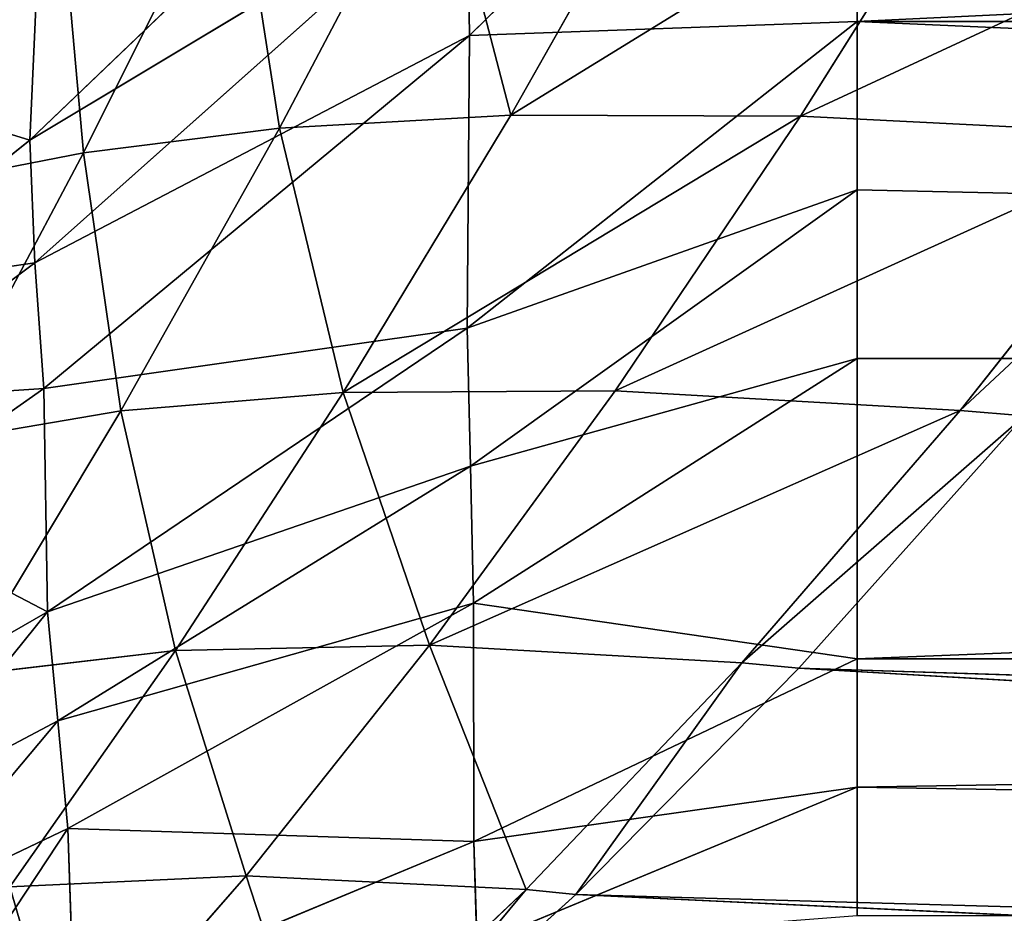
# Model space of a CAD drawing. Extents: x 0 to 21.4, y 0 to 18.7.
# Tile 370 of 482: x 13.401 to 14.105, y 11.653 to 12.292. Entities that reach past the tile are written whole.
import ezdxf

# ---------------------------------------------------------------- set-up
doc = ezdxf.new("R2010")
doc.units = 0
doc.header["$LTSCALE"] = 2.54
doc.layers.get('0').update_dxf_attribs({"color": 13, "linetype": 'CONTINUOUS'})

# ---------------------------------------------------------------- blocks, each defined once
blk = doc.blocks.new('GRUPUJ_36')
at = {"color": 0}
for p, q in [((3.0933, 17.6, 4.47836), (3.0933, 12.14939, 4.47836)), ((3.0933, 17.6, 4.47836), (3.0933, 12.14939, 4.47836)), ((3.33413, 17.6, 4.33078), (3.33413, 12.14939, 4.33078)), ((3.33413, 17.6, 4.33078), (3.33413, 12.14939, 4.33078)), ((3.54891, 17.6, 4.14734), (3.54891, 12.14939, 4.14734)), ((3.54891, 17.6, 4.14734), (3.54891, 12.14939, 4.14734)), ((3.55564, 12.10757, 1.97364), (3.72919, 17.6, 1.81935)), ((3.55564, 12.10757, 1.97364), (3.87413, 17.6, 2.05587)), ((3.55564, 12.10757, 1.97364), (3.72919, 17.6, 1.81935)), ((3.55564, 12.10757, 1.97364), (3.87413, 17.6, 2.05587)), ((3.71729, 11.94815, 2.18495), (3.8771, 17.6, 2.05959)), ((3.71729, 11.94815, 2.18495), (3.98331, 17.6, 2.316)), ((3.71729, 11.94815, 2.18495), (3.98331, 17.6, 2.316)), ((3.71729, 11.94815, 2.18495), (3.8771, 17.6, 2.05959)), ((3.16099, 12.10895, 1.61752), (3.17455, 12.37883, 1.60004)), ((3.16099, 12.10895, 1.61752), (3.17455, 12.37883, 1.60004)), ((3.17455, 12.37883, 1.60004), (3.37136, 12.22284, 1.78049)), ((3.17455, 12.37883, 1.60004), (3.37136, 12.22284, 1.78049)), ((3.37136, 12.22284, 1.78049), (3.37527, 12.26891, 1.77657)), ((3.37136, 12.22284, 1.78049), (3.37527, 12.26891, 1.77657)), ((3.37527, 12.26891, 1.77657), (3.55564, 12.10757, 1.97364)), ((3.37527, 12.26891, 1.77657), (3.55564, 12.10757, 1.97364)), ((2.95197, 12.24011, 1.4536), (3.16099, 12.10895, 1.61752)), ((2.95197, 12.24011, 1.4536), (3.16099, 12.10895, 1.61752)), ((3.35744, 11.97633, 1.79818), (3.37136, 12.22284, 1.78049)), ((3.35744, 11.97633, 1.79818), (3.37136, 12.22284, 1.78049)), ((3.37136, 12.22284, 1.78049), (3.5518, 12.06685, 1.97729)), ((3.37136, 12.22284, 1.78049), (3.5518, 12.06685, 1.97729)), ((3.10326, 11.87221, 4.50632), (2.83235, 12.14939, 4.58645)), ((2.83235, 12.14939, 4.58645), (3.0933, 12.14939, 4.47836)), ((3.10326, 11.87221, 4.50632), (2.83235, 12.14939, 4.58645)), ((2.83235, 12.14939, 4.58645), (3.0933, 12.14939, 4.47836)), ((3.31266, 11.87054, 4.3992), (3.0933, 12.14939, 4.47836)), ((3.0933, 12.14939, 4.47836), (3.21372, 12.14939, 4.40457)), ((3.10326, 11.87221, 4.50632), (3.0933, 12.14939, 4.47836)), ((3.31266, 11.87054, 4.3992), (3.0933, 12.14939, 4.47836)), ((3.10326, 11.87221, 4.50632), (3.0933, 12.14939, 4.47836)), ((3.0933, 12.14939, 4.47836), (3.21372, 12.14939, 4.40457)), ((3.31266, 11.87054, 4.3992), (3.21372, 12.14939, 4.40457)), ((3.41114, 11.87293, 4.31906), (3.21372, 12.14939, 4.40457)), ((3.21372, 12.14939, 4.40457), (3.33413, 12.14939, 4.33078)), ((3.41114, 11.87293, 4.31906), (3.21372, 12.14939, 4.40457)), ((3.31266, 11.87054, 4.3992), (3.21372, 12.14939, 4.40457)), ((3.21372, 12.14939, 4.40457), (3.33413, 12.14939, 4.33078)), ((3.50907, 11.87522, 4.23845), (3.33413, 12.14939, 4.33078)), ((3.33413, 12.14939, 4.33078), (3.54891, 12.14939, 4.14734)), ((3.50907, 11.87522, 4.23845), (3.33413, 12.14939, 4.33078)), ((3.41114, 11.87293, 4.31906), (3.33413, 12.14939, 4.33078)), ((3.41114, 11.87293, 4.31906), (3.33413, 12.14939, 4.33078)), ((3.33413, 12.14939, 4.33078), (3.54891, 12.14939, 4.14734)), ((3.50907, 11.87522, 4.23845), (3.54891, 12.14939, 4.14734)), ((3.50907, 11.87522, 4.23845), (3.54891, 12.14939, 4.14734)), ((3.67952, 11.87537, 4.07072), (3.54891, 12.14939, 4.14734)), ((3.67952, 11.87537, 4.07072), (3.54891, 12.14939, 4.14734)), ((3.54891, 12.14939, 4.14734), (3.64063, 12.14939, 4.03996)), ((3.54891, 12.14939, 4.14734), (3.64063, 12.14939, 4.03996)), ((3.75326, 11.87759, 3.9629), (3.64063, 12.14939, 4.03996)), ((3.64063, 12.14939, 4.03996), (3.73235, 12.14939, 3.93257)), ((3.75326, 11.87759, 3.9629), (3.64063, 12.14939, 4.03996)), ((3.67952, 11.87537, 4.07072), (3.64063, 12.14939, 4.03996)), ((3.67952, 11.87537, 4.07072), (3.64063, 12.14939, 4.03996)), ((3.64063, 12.14939, 4.03996), (3.73235, 12.14939, 3.93257)), ((3.16022, 11.90184, 1.62769), (3.16099, 12.10895, 1.61752)), ((3.16022, 11.90184, 1.62769), (3.16099, 12.10895, 1.61752)), ((3.16099, 12.10895, 1.61752), (3.35744, 11.97633, 1.79818)), ((3.16099, 12.10895, 1.61752), (3.35744, 11.97633, 1.79818)), ((3.5518, 12.06685, 1.97729), (3.55564, 12.10757, 1.97364)), ((3.5518, 12.06685, 1.97729), (3.55564, 12.10757, 1.97364)), ((3.55564, 12.10757, 1.97364), (3.71729, 11.94815, 2.18495)), ((3.55564, 12.10757, 1.97364), (3.71729, 11.94815, 2.18495)), ((3.53906, 11.8437, 1.99372), (3.5518, 12.06685, 1.97729)), ((3.53906, 11.8437, 1.99372), (3.5518, 12.06685, 1.97729)), ((3.5518, 12.06685, 1.97729), (3.71387, 11.9127, 2.18805)), ((3.5518, 12.06685, 1.97729), (3.71387, 11.9127, 2.18805)), ((2.9503, 12.02036, 1.46282), (3.16022, 11.90184, 1.62769)), ((2.9503, 12.02036, 1.46282), (3.16022, 11.90184, 1.62769)), ((3.35852, 11.78204, 1.80836), (3.35744, 11.97633, 1.79818)), ((3.35744, 11.97633, 1.79818), (3.53906, 11.8437, 1.99372)), ((3.35852, 11.78204, 1.80836), (3.35744, 11.97633, 1.79818)), ((3.35744, 11.97633, 1.79818), (3.53906, 11.8437, 1.99372)), ((3.71387, 11.9127, 2.18805), (3.71729, 11.94815, 2.18495)), ((3.71387, 11.9127, 2.18805), (3.71729, 11.94815, 2.18495)), ((3.71729, 11.94815, 2.18495), (3.85864, 11.7925, 2.40773)), ((3.71729, 11.94815, 2.18495), (3.85864, 11.7925, 2.40773)), ((3.70397, 11.71253, 2.20187), (3.71387, 11.9127, 2.18805)), ((3.70397, 11.71253, 2.20187), (3.71387, 11.9127, 2.18805)), ((3.71387, 11.9127, 2.18805), (3.856, 11.76216, 2.41)), ((3.71387, 11.9127, 2.18805), (3.856, 11.76216, 2.41)), ((3.16022, 11.90184, 1.62769), (3.35852, 11.78204, 1.80836)), ((3.16956, 11.73641, 1.63335), (3.16022, 11.90184, 1.62769)), ((3.16956, 11.73641, 1.63335), (3.16022, 11.90184, 1.62769)), ((3.16022, 11.90184, 1.62769), (3.35852, 11.78204, 1.80836)), ((2.99054, 11.8706, 4.55354), (3.10326, 11.87221, 4.50632)), ((2.99054, 11.8706, 4.55354), (3.10326, 11.87221, 4.50632)), ((3.35559, 11.56811, 4.42536), (3.10326, 11.87221, 4.50632)), ((3.10326, 11.87221, 4.50632), (3.31266, 11.87054, 4.3992)), ((3.26589, 11.56149, 4.48669), (3.10326, 11.87221, 4.50632)), ((3.35559, 11.56811, 4.42536), (3.10326, 11.87221, 4.50632)), ((3.26589, 11.56149, 4.48669), (3.10326, 11.87221, 4.50632)), ((3.10326, 11.87221, 4.50632), (3.31266, 11.87054, 4.3992)), ((3.31266, 11.87054, 4.3992), (3.41114, 11.87293, 4.31906)), ((3.31266, 11.87054, 4.3992), (3.41114, 11.87293, 4.31906)), ((3.41114, 11.87293, 4.31906), (3.50907, 11.87522, 4.23845)), ((3.41114, 11.87293, 4.31906), (3.50907, 11.87522, 4.23845)), ((3.59325, 11.57804, 4.23327), (3.41114, 11.87293, 4.31906)), ((3.51518, 11.57062, 4.31964), (3.41114, 11.87293, 4.31906)), ((3.59325, 11.57804, 4.23327), (3.41114, 11.87293, 4.31906)), ((3.51518, 11.57062, 4.31964), (3.41114, 11.87293, 4.31906)), ((3.50907, 11.87522, 4.23845), (3.67952, 11.87537, 4.07072)), ((3.50907, 11.87522, 4.23845), (3.67952, 11.87537, 4.07072)), ((3.67008, 11.58506, 4.14595), (3.50907, 11.87522, 4.23845)), ((3.59325, 11.57804, 4.23327), (3.50907, 11.87522, 4.23845)), ((3.67008, 11.58506, 4.14595), (3.50907, 11.87522, 4.23845)), ((3.59325, 11.57804, 4.23327), (3.50907, 11.87522, 4.23845)), ((3.67008, 11.58506, 4.14595), (3.67952, 11.87537, 4.07072)), ((3.67008, 11.58506, 4.14595), (3.67952, 11.87537, 4.07072)), ((3.67952, 11.87537, 4.07072), (3.75326, 11.87759, 3.9629)), ((3.67952, 11.87537, 4.07072), (3.75326, 11.87759, 3.9629)), ((3.79812, 11.58955, 3.99419), (3.67952, 11.87537, 4.07072)), ((3.79812, 11.58955, 3.99419), (3.67952, 11.87537, 4.07072)), ((3.17825, 11.55793, 4.54943), (2.87885, 11.87069, 4.60146)), ((3.17825, 11.55793, 4.54943), (2.87885, 11.87069, 4.60146)), ((3.17825, 11.55793, 4.54943), (2.99054, 11.8706, 4.55354)), ((3.26589, 11.56149, 4.48669), (2.99054, 11.8706, 4.55354)), ((3.17825, 11.55793, 4.54943), (2.99054, 11.8706, 4.55354)), ((3.26589, 11.56149, 4.48669), (2.99054, 11.8706, 4.55354)), ((3.51518, 11.57062, 4.31964), (3.31266, 11.87054, 4.3992)), ((3.51518, 11.57062, 4.31964), (3.31266, 11.87054, 4.3992)), ((3.35559, 11.56811, 4.42536), (3.31266, 11.87054, 4.3992)), ((3.35559, 11.56811, 4.42536), (3.31266, 11.87054, 4.3992)), ((2.95647, 11.84863, 1.46805), (3.16956, 11.73641, 1.63335)), ((2.95647, 11.84863, 1.46805), (3.16956, 11.73641, 1.63335)), ((3.54303, 11.66221, 2.00305), (3.53906, 11.8437, 1.99372)), ((3.54303, 11.66221, 2.00305), (3.53906, 11.8437, 1.99372)), ((3.53906, 11.8437, 1.99372), (3.70397, 11.71253, 2.20187)), ((3.53906, 11.8437, 1.99372), (3.70397, 11.71253, 2.20187)), ((3.35852, 11.78204, 1.80836), (3.54303, 11.66221, 2.00305)), ((3.37173, 11.623, 1.81391), (3.35852, 11.78204, 1.80836)), ((3.35852, 11.78204, 1.80836), (3.54303, 11.66221, 2.00305)), ((3.37173, 11.623, 1.81391), (3.35852, 11.78204, 1.80836)), ((3.16956, 11.73641, 1.63335), (3.37173, 11.623, 1.81391)), ((3.18712, 11.59627, 1.63635), (3.16956, 11.73641, 1.63335)), ((3.16956, 11.73641, 1.63335), (3.37173, 11.623, 1.81391)), ((3.18712, 11.59627, 1.63635), (3.16956, 11.73641, 1.63335)), ((3.70397, 11.71253, 2.20187), (3.85067, 11.58425, 2.42007)), ((3.71193, 11.54361, 2.20961), (3.70397, 11.71253, 2.20187)), ((3.71193, 11.54361, 2.20961), (3.70397, 11.71253, 2.20187)), ((3.70397, 11.71253, 2.20187), (3.85067, 11.58425, 2.42007)), ((2.9689, 11.70532, 1.47092), (3.18712, 11.59627, 1.63635)), ((2.9689, 11.70532, 1.47092), (3.18712, 11.59627, 1.63635)), ((3.54303, 11.66221, 2.00305), (3.71193, 11.54361, 2.20961)), ((3.56085, 11.50952, 2.00801), (3.54303, 11.66221, 2.00305)), ((3.56085, 11.50952, 2.00801), (3.54303, 11.66221, 2.00305)), ((3.54303, 11.66221, 2.00305), (3.71193, 11.54361, 2.20961)), ((3.37173, 11.623, 1.81391), (3.56085, 11.50952, 2.00801)), ((3.39497, 11.48606, 1.81672), (3.37173, 11.623, 1.81391)), ((3.39497, 11.48606, 1.81672), (3.37173, 11.623, 1.81391)), ((3.37173, 11.623, 1.81391), (3.56085, 11.50952, 2.00801)), ((3.18712, 11.59627, 1.63635), (3.39497, 11.48606, 1.81672)), ((3.21158, 11.47164, 1.63781), (3.18712, 11.59627, 1.63635)), ((3.18712, 11.59627, 1.63635), (3.39497, 11.48606, 1.81672)), ((3.21158, 11.47164, 1.63781), (3.18712, 11.59627, 1.63635)), ((3.59325, 11.57804, 4.23327), (3.67008, 11.58506, 4.14595)), ((3.59325, 11.57804, 4.23327), (3.67008, 11.58506, 4.14595)), ((3.67008, 11.58506, 4.14595), (3.79812, 11.58955, 3.99419)), ((3.67008, 11.58506, 4.14595), (3.79812, 11.58955, 3.99419)), ((3.72727, 11.46537, 4.10978), (3.67008, 11.58506, 4.14595)), ((3.72727, 11.46537, 4.10978), (3.67008, 11.58506, 4.14595)), ((3.51518, 11.57062, 4.31964), (3.59325, 11.57804, 4.23327)), ((3.51518, 11.57062, 4.31964), (3.59325, 11.57804, 4.23327)), ((3.65807, 11.45559, 4.19968), (3.59325, 11.57804, 4.23327)), ((3.65807, 11.45559, 4.19968), (3.59325, 11.57804, 4.23327)), ((3.35559, 11.56811, 4.42536), (3.51518, 11.57062, 4.31964)), ((3.35559, 11.56811, 4.42536), (3.51518, 11.57062, 4.31964)), ((3.58731, 11.44523, 4.28846), (3.51518, 11.57062, 4.31964)), ((3.58731, 11.44523, 4.28846), (3.51518, 11.57062, 4.31964)), ((3.00914, 11.56572, 4.60786), (3.17825, 11.55793, 4.54943)), ((3.00914, 11.56572, 4.60786), (3.17825, 11.55793, 4.54943)), ((3.26589, 11.56149, 4.48669), (3.35559, 11.56811, 4.42536)), ((3.26589, 11.56149, 4.48669), (3.35559, 11.56811, 4.42536)), ((3.44635, 11.43886, 4.39349), (3.35559, 11.56811, 4.42536)), ((3.44635, 11.43886, 4.39349), (3.35559, 11.56811, 4.42536)), ((3.13782, 11.42749, 4.59403), (3.17825, 11.55793, 4.54943)), ((3.13782, 11.42749, 4.59403), (3.17825, 11.55793, 4.54943)), ((3.17825, 11.55793, 4.54943), (3.26589, 11.56149, 4.48669)), ((3.17825, 11.55793, 4.54943), (3.26589, 11.56149, 4.48669)), ((3.28593, 11.42261, 4.52876), (3.17825, 11.55793, 4.54943)), ((3.28593, 11.42261, 4.52876), (3.17825, 11.55793, 4.54943)), ((3.36491, 11.42902, 4.46029), (3.26589, 11.56149, 4.48669)), ((3.36491, 11.42902, 4.46029), (3.26589, 11.56149, 4.48669))]:
    blk.add_line(p, q, dxfattribs=at)
mesh = blk.add_polyface(dxfattribs=at)
corners = [(3.0933, 12.14939, 4.47836), (2.83235, 17.6, 4.58645), (2.83235, 12.14939, 4.58645), (3.0933, 17.6, 4.47836)]
mesh.append_faces([[corners[k] for k in face] for face in [(0, 1, 2), (1, 0, 3)]], dxfattribs={"vtx0": -1, "color": 0})
mesh = blk.add_polyface(dxfattribs=at)
corners = [(3.0933, 12.14939, 4.47836), (3.33413, 17.6, 4.33078), (3.0933, 17.6, 4.47836), (3.21372, 12.14939, 4.40457), (3.33413, 12.14939, 4.33078)]
mesh.append_faces([[corners[k] for k in face] for face in [(0, 1, 2), (1, 3, 4)]], dxfattribs={"vtx0": -1, "color": 0})
mesh.append_faces([[corners[k] for k in face] for face in [(1, 0, 3)]], dxfattribs={"vtx0": -1, "vtx2": -1, "color": 0})
mesh = blk.add_polyface(dxfattribs=at)
corners = [(3.54891, 12.14939, 4.14734), (3.33413, 17.6, 4.33078), (3.33413, 12.14939, 4.33078), (3.54891, 17.6, 4.14734)]
mesh.append_faces([[corners[k] for k in face] for face in [(0, 1, 2), (1, 0, 3)]], dxfattribs={"vtx0": -1, "color": 0})
mesh = blk.add_polyface(dxfattribs=at)
corners = [(3.37527, 12.26891, 1.77657), (3.72919, 17.6, 1.81935), (3.55564, 12.10757, 1.97364), (3.72578, 17.6, 1.8158)]
mesh.append_faces([[corners[k] for k in face] for face in [(0, 1, 2), (1, 0, 3)]], dxfattribs={"vtx0": -1, "color": 0})
mesh = blk.add_polyface(dxfattribs=at)
corners = [(3.73235, 17.6, 3.93257), (3.64063, 12.14939, 4.03996), (3.73235, 12.14939, 3.93257), (3.54891, 17.6, 4.14734), (3.54891, 12.14939, 4.14734)]
mesh.append_faces([[corners[k] for k in face] for face in [(0, 1, 2)]], dxfattribs={"vtx0": -1, "color": 0})
mesh.append_faces([[corners[k] for k in face] for face in [(1, 0, 3)]], dxfattribs={"vtx0": -1, "vtx2": -1, "color": 0})
mesh.append_faces([[corners[k] for k in face] for face in [(3, 4, 1)]], dxfattribs={"vtx2": -1, "color": 0})
mesh = blk.add_polyface(dxfattribs=at)
corners = [(3.72919, 17.6, 1.81935), (3.87413, 17.6, 2.05587), (3.55564, 12.10757, 1.97364)]
mesh.append_faces([[corners[k] for k in face] for face in [(0, 1, 2)]], dxfattribs={"color": 0})
mesh = blk.add_polyface(dxfattribs=at)
corners = [(3.55564, 12.10757, 1.97364), (3.8771, 17.6, 2.05959), (3.71729, 11.94815, 2.18495), (3.87413, 17.6, 2.05587)]
mesh.append_faces([[corners[k] for k in face] for face in [(0, 1, 2), (1, 0, 3)]], dxfattribs={"vtx0": -1, "color": 0})
mesh = blk.add_polyface(dxfattribs=at)
corners = [(3.98331, 17.6, 2.316), (3.71729, 11.94815, 2.18495), (3.8771, 17.6, 2.05959)]
mesh.append_faces([[corners[k] for k in face] for face in [(0, 1, 2)]], dxfattribs={"color": 0})
mesh = blk.add_polyface(dxfattribs=at)
corners = [(3.71729, 11.94815, 2.18495), (3.98583, 17.6, 2.31984), (3.85864, 11.7925, 2.40773), (3.98331, 17.6, 2.316)]
mesh.append_faces([[corners[k] for k in face] for face in [(0, 1, 2), (1, 0, 3)]], dxfattribs={"vtx0": -1, "color": 0})
mesh = blk.add_polyface(dxfattribs=at)
corners = [(2.96376, 12.53301, 1.43794), (3.16099, 12.10895, 1.61752), (2.95197, 12.24011, 1.4536), (3.17455, 12.37883, 1.60004)]
mesh.append_faces([[corners[k] for k in face] for face in [(0, 1, 2), (1, 0, 3)]], dxfattribs={"vtx0": -1, "color": 0})
mesh = blk.add_polyface(dxfattribs=at)
corners = [(3.17819, 12.43025, 1.59619), (3.37136, 12.22284, 1.78049), (3.17455, 12.37883, 1.60004), (3.37527, 12.26891, 1.77657)]
mesh.append_faces([[corners[k] for k in face] for face in [(0, 1, 2), (1, 0, 3)]], dxfattribs={"vtx0": -1, "color": 0})
mesh = blk.add_polyface(dxfattribs=at)
corners = [(3.17455, 12.37883, 1.60004), (3.35744, 11.97633, 1.79818), (3.16099, 12.10895, 1.61752), (3.37136, 12.22284, 1.78049)]
mesh.append_faces([[corners[k] for k in face] for face in [(0, 1, 2), (1, 0, 3)]], dxfattribs={"vtx0": -1, "color": 0})
mesh = blk.add_polyface(dxfattribs=at)
corners = [(3.37527, 12.26891, 1.77657), (3.5518, 12.06685, 1.97729), (3.37136, 12.22284, 1.78049), (3.55564, 12.10757, 1.97364)]
mesh.append_faces([[corners[k] for k in face] for face in [(0, 1, 2), (1, 0, 3)]], dxfattribs={"vtx0": -1, "color": 0})
mesh = blk.add_polyface(dxfattribs=at)
corners = [(2.95197, 12.24011, 1.4536), (3.16022, 11.90184, 1.62769), (2.9503, 12.02036, 1.46282), (3.16099, 12.10895, 1.61752)]
mesh.append_faces([[corners[k] for k in face] for face in [(0, 1, 2), (1, 0, 3)]], dxfattribs={"vtx0": -1, "color": 0})
mesh = blk.add_polyface(dxfattribs=at)
corners = [(3.37136, 12.22284, 1.78049), (3.53906, 11.8437, 1.99372), (3.35744, 11.97633, 1.79818), (3.5518, 12.06685, 1.97729)]
mesh.append_faces([[corners[k] for k in face] for face in [(0, 1, 2), (1, 0, 3)]], dxfattribs={"vtx0": -1, "color": 0})
mesh = blk.add_polyface(dxfattribs=at)
corners = [(3.10326, 11.87221, 4.50632), (3.0933, 12.14939, 4.47836), (2.83235, 12.14939, 4.58645)]
mesh.append_faces([[corners[k] for k in face] for face in [(0, 1, 2)]], dxfattribs={"color": 0})
mesh = blk.add_polyface(dxfattribs=at)
corners = [(3.10326, 11.87221, 4.50632), (2.83235, 12.14939, 4.58645), (2.99054, 11.8706, 4.55354)]
mesh.append_faces([[corners[k] for k in face] for face in [(0, 1, 2)]], dxfattribs={"color": 0})
mesh = blk.add_polyface(dxfattribs=at)
corners = [(3.31266, 11.87054, 4.3992), (3.21372, 12.14939, 4.40457), (3.0933, 12.14939, 4.47836)]
mesh.append_faces([[corners[k] for k in face] for face in [(0, 1, 2)]], dxfattribs={"color": 0})
mesh = blk.add_polyface(dxfattribs=at)
corners = [(3.31266, 11.87054, 4.3992), (3.0933, 12.14939, 4.47836), (3.10326, 11.87221, 4.50632)]
mesh.append_faces([[corners[k] for k in face] for face in [(0, 1, 2)]], dxfattribs={"color": 0})
mesh = blk.add_polyface(dxfattribs=at)
corners = [(3.41114, 11.87293, 4.31906), (3.33413, 12.14939, 4.33078), (3.21372, 12.14939, 4.40457)]
mesh.append_faces([[corners[k] for k in face] for face in [(0, 1, 2)]], dxfattribs={"color": 0})
mesh = blk.add_polyface(dxfattribs=at)
corners = [(3.41114, 11.87293, 4.31906), (3.21372, 12.14939, 4.40457), (3.31266, 11.87054, 4.3992)]
mesh.append_faces([[corners[k] for k in face] for face in [(0, 1, 2)]], dxfattribs={"color": 0})
mesh = blk.add_polyface(dxfattribs=at)
corners = [(3.54891, 12.14939, 4.14734), (3.33413, 12.14939, 4.33078), (3.50907, 11.87522, 4.23845)]
mesh.append_faces([[corners[k] for k in face] for face in [(0, 1, 2)]], dxfattribs={"color": 0})
mesh = blk.add_polyface(dxfattribs=at)
corners = [(3.50907, 11.87522, 4.23845), (3.33413, 12.14939, 4.33078), (3.41114, 11.87293, 4.31906)]
mesh.append_faces([[corners[k] for k in face] for face in [(0, 1, 2)]], dxfattribs={"color": 0})
mesh = blk.add_polyface(dxfattribs=at)
corners = [(3.67952, 11.87537, 4.07072), (3.54891, 12.14939, 4.14734), (3.50907, 11.87522, 4.23845)]
mesh.append_faces([[corners[k] for k in face] for face in [(0, 1, 2)]], dxfattribs={"color": 0})
mesh = blk.add_polyface(dxfattribs=at)
corners = [(3.64063, 12.14939, 4.03996), (3.54891, 12.14939, 4.14734), (3.67952, 11.87537, 4.07072)]
mesh.append_faces([[corners[k] for k in face] for face in [(0, 1, 2)]], dxfattribs={"color": 0})
mesh = blk.add_polyface(dxfattribs=at)
corners = [(3.64063, 12.14939, 4.03996), (3.75326, 11.87759, 3.9629), (3.73235, 12.14939, 3.93257)]
mesh.append_faces([[corners[k] for k in face] for face in [(0, 1, 2)]], dxfattribs={"color": 0})
mesh = blk.add_polyface(dxfattribs=at)
corners = [(3.64063, 12.14939, 4.03996), (3.67952, 11.87537, 4.07072), (3.75326, 11.87759, 3.9629)]
mesh.append_faces([[corners[k] for k in face] for face in [(0, 1, 2)]], dxfattribs={"color": 0})
mesh = blk.add_polyface(dxfattribs=at)
corners = [(3.16099, 12.10895, 1.61752), (3.35852, 11.78204, 1.80836), (3.16022, 11.90184, 1.62769), (3.35744, 11.97633, 1.79818)]
mesh.append_faces([[corners[k] for k in face] for face in [(0, 1, 2), (1, 0, 3)]], dxfattribs={"vtx0": -1, "color": 0})
mesh = blk.add_polyface(dxfattribs=at)
corners = [(3.5518, 12.06685, 1.97729), (3.71729, 11.94815, 2.18495), (3.71387, 11.9127, 2.18805), (3.55564, 12.10757, 1.97364)]
mesh.append_faces([[corners[k] for k in face] for face in [(0, 1, 2), (1, 0, 3)]], dxfattribs={"vtx0": -1, "color": 0})
mesh = blk.add_polyface(dxfattribs=at)
corners = [(3.53906, 11.8437, 1.99372), (3.71387, 11.9127, 2.18805), (3.70397, 11.71253, 2.20187), (3.5518, 12.06685, 1.97729)]
mesh.append_faces([[corners[k] for k in face] for face in [(0, 1, 2), (1, 0, 3)]], dxfattribs={"vtx0": -1, "color": 0})
mesh = blk.add_polyface(dxfattribs=at)
corners = [(3.16022, 11.90184, 1.62769), (2.95647, 11.84863, 1.46805), (2.9503, 12.02036, 1.46282), (3.16956, 11.73641, 1.63335)]
mesh.append_faces([[corners[k] for k in face] for face in [(0, 1, 2), (1, 0, 3)]], dxfattribs={"vtx0": -1, "color": 0})
mesh = blk.add_polyface(dxfattribs=at)
corners = [(3.35852, 11.78204, 1.80836), (3.53906, 11.8437, 1.99372), (3.54303, 11.66221, 2.00305), (3.35744, 11.97633, 1.79818)]
mesh.append_faces([[corners[k] for k in face] for face in [(0, 1, 2), (1, 0, 3)]], dxfattribs={"vtx0": -1, "color": 0})
mesh = blk.add_polyface(dxfattribs=at)
corners = [(3.71387, 11.9127, 2.18805), (3.85864, 11.7925, 2.40773), (3.856, 11.76216, 2.41), (3.71729, 11.94815, 2.18495)]
mesh.append_faces([[corners[k] for k in face] for face in [(0, 1, 2), (1, 0, 3)]], dxfattribs={"vtx0": -1, "color": 0})
mesh = blk.add_polyface(dxfattribs=at)
corners = [(3.70397, 11.71253, 2.20187), (3.856, 11.76216, 2.41), (3.85067, 11.58425, 2.42007), (3.71387, 11.9127, 2.18805)]
mesh.append_faces([[corners[k] for k in face] for face in [(0, 1, 2), (1, 0, 3)]], dxfattribs={"vtx0": -1, "color": 0})
mesh = blk.add_polyface(dxfattribs=at)
corners = [(3.35852, 11.78204, 1.80836), (3.16956, 11.73641, 1.63335), (3.16022, 11.90184, 1.62769), (3.37173, 11.623, 1.81391)]
mesh.append_faces([[corners[k] for k in face] for face in [(0, 1, 2), (1, 0, 3)]], dxfattribs={"vtx0": -1, "color": 0})
mesh = blk.add_polyface(dxfattribs=at)
corners = [(3.26589, 11.56149, 4.48669), (3.10326, 11.87221, 4.50632), (2.99054, 11.8706, 4.55354)]
mesh.append_faces([[corners[k] for k in face] for face in [(0, 1, 2)]], dxfattribs={"color": 0})
mesh = blk.add_polyface(dxfattribs=at)
corners = [(3.35559, 11.56811, 4.42536), (3.31266, 11.87054, 4.3992), (3.10326, 11.87221, 4.50632)]
mesh.append_faces([[corners[k] for k in face] for face in [(0, 1, 2)]], dxfattribs={"color": 0})
mesh = blk.add_polyface(dxfattribs=at)
corners = [(3.35559, 11.56811, 4.42536), (3.10326, 11.87221, 4.50632), (3.26589, 11.56149, 4.48669)]
mesh.append_faces([[corners[k] for k in face] for face in [(0, 1, 2)]], dxfattribs={"color": 0})
mesh = blk.add_polyface(dxfattribs=at)
corners = [(3.51518, 11.57062, 4.31964), (3.41114, 11.87293, 4.31906), (3.31266, 11.87054, 4.3992)]
mesh.append_faces([[corners[k] for k in face] for face in [(0, 1, 2)]], dxfattribs={"color": 0})
mesh = blk.add_polyface(dxfattribs=at)
corners = [(3.59325, 11.57804, 4.23327), (3.50907, 11.87522, 4.23845), (3.41114, 11.87293, 4.31906)]
mesh.append_faces([[corners[k] for k in face] for face in [(0, 1, 2)]], dxfattribs={"color": 0})
mesh = blk.add_polyface(dxfattribs=at)
corners = [(3.41114, 11.87293, 4.31906), (3.51518, 11.57062, 4.31964), (3.59325, 11.57804, 4.23327)]
mesh.append_faces([[corners[k] for k in face] for face in [(0, 1, 2)]], dxfattribs={"color": 0})
mesh = blk.add_polyface(dxfattribs=at)
corners = [(3.67952, 11.87537, 4.07072), (3.50907, 11.87522, 4.23845), (3.67008, 11.58506, 4.14595)]
mesh.append_faces([[corners[k] for k in face] for face in [(0, 1, 2)]], dxfattribs={"color": 0})
mesh = blk.add_polyface(dxfattribs=at)
corners = [(3.50907, 11.87522, 4.23845), (3.59325, 11.57804, 4.23327), (3.67008, 11.58506, 4.14595)]
mesh.append_faces([[corners[k] for k in face] for face in [(0, 1, 2)]], dxfattribs={"color": 0})
mesh = blk.add_polyface(dxfattribs=at)
corners = [(3.67952, 11.87537, 4.07072), (3.67008, 11.58506, 4.14595), (3.79812, 11.58955, 3.99419)]
mesh.append_faces([[corners[k] for k in face] for face in [(0, 1, 2)]], dxfattribs={"color": 0})
mesh = blk.add_polyface(dxfattribs=at)
corners = [(3.75326, 11.87759, 3.9629), (3.67952, 11.87537, 4.07072), (3.79812, 11.58955, 3.99419)]
mesh.append_faces([[corners[k] for k in face] for face in [(0, 1, 2)]], dxfattribs={"color": 0})
mesh = blk.add_polyface(dxfattribs=at)
corners = [(3.17825, 11.55793, 4.54943), (2.87885, 11.87069, 4.60146), (3.00914, 11.56572, 4.60786)]
mesh.append_faces([[corners[k] for k in face] for face in [(0, 1, 2)]], dxfattribs={"color": 0})
mesh = blk.add_polyface(dxfattribs=at)
corners = [(3.17825, 11.55793, 4.54943), (2.99054, 11.8706, 4.55354), (2.87885, 11.87069, 4.60146)]
mesh.append_faces([[corners[k] for k in face] for face in [(0, 1, 2)]], dxfattribs={"color": 0})
mesh = blk.add_polyface(dxfattribs=at)
corners = [(3.26589, 11.56149, 4.48669), (2.99054, 11.8706, 4.55354), (3.17825, 11.55793, 4.54943)]
mesh.append_faces([[corners[k] for k in face] for face in [(0, 1, 2)]], dxfattribs={"color": 0})
mesh = blk.add_polyface(dxfattribs=at)
corners = [(3.51518, 11.57062, 4.31964), (3.31266, 11.87054, 4.3992), (3.35559, 11.56811, 4.42536)]
mesh.append_faces([[corners[k] for k in face] for face in [(0, 1, 2)]], dxfattribs={"color": 0})
mesh = blk.add_polyface(dxfattribs=at)
corners = [(3.16956, 11.73641, 1.63335), (2.9689, 11.70532, 1.47092), (2.95647, 11.84863, 1.46805), (3.18712, 11.59627, 1.63635)]
mesh.append_faces([[corners[k] for k in face] for face in [(0, 1, 2), (1, 0, 3)]], dxfattribs={"vtx0": -1, "color": 0})
mesh = blk.add_polyface(dxfattribs=at)
corners = [(3.54303, 11.66221, 2.00305), (3.70397, 11.71253, 2.20187), (3.71193, 11.54361, 2.20961), (3.53906, 11.8437, 1.99372)]
mesh.append_faces([[corners[k] for k in face] for face in [(0, 1, 2), (1, 0, 3)]], dxfattribs={"vtx0": -1, "color": 0})
mesh = blk.add_polyface(dxfattribs=at)
corners = [(3.37173, 11.623, 1.81391), (3.54303, 11.66221, 2.00305), (3.56085, 11.50952, 2.00801), (3.35852, 11.78204, 1.80836)]
mesh.append_faces([[corners[k] for k in face] for face in [(0, 1, 2), (1, 0, 3)]], dxfattribs={"vtx0": -1, "color": 0})
mesh = blk.add_polyface(dxfattribs=at)
corners = [(3.37173, 11.623, 1.81391), (3.18712, 11.59627, 1.63635), (3.16956, 11.73641, 1.63335), (3.39497, 11.48606, 1.81672)]
mesh.append_faces([[corners[k] for k in face] for face in [(0, 1, 2), (1, 0, 3)]], dxfattribs={"vtx0": -1, "color": 0})
mesh = blk.add_polyface(dxfattribs=at)
corners = [(3.71193, 11.54361, 2.20961), (3.85067, 11.58425, 2.42007), (3.86376, 11.42744, 2.42563), (3.70397, 11.71253, 2.20187)]
mesh.append_faces([[corners[k] for k in face] for face in [(0, 1, 2), (1, 0, 3)]], dxfattribs={"vtx0": -1, "color": 0})
mesh = blk.add_polyface(dxfattribs=at)
corners = [(3.18712, 11.59627, 1.63635), (2.98654, 11.57862, 1.47243), (2.9689, 11.70532, 1.47092), (3.21158, 11.47164, 1.63781)]
mesh.append_faces([[corners[k] for k in face] for face in [(0, 1, 2), (1, 0, 3)]], dxfattribs={"vtx0": -1, "color": 0})
mesh = blk.add_polyface(dxfattribs=at)
corners = [(3.56085, 11.50952, 2.00801), (3.71193, 11.54361, 2.20961), (3.73514, 11.3971, 2.21363), (3.54303, 11.66221, 2.00305)]
mesh.append_faces([[corners[k] for k in face] for face in [(0, 1, 2), (1, 0, 3)]], dxfattribs={"vtx0": -1, "color": 0})
mesh = blk.add_polyface(dxfattribs=at)
corners = [(3.39497, 11.48606, 1.81672), (3.56085, 11.50952, 2.00801), (3.59039, 11.37572, 2.01041), (3.37173, 11.623, 1.81391)]
mesh.append_faces([[corners[k] for k in face] for face in [(0, 1, 2), (1, 0, 3)]], dxfattribs={"vtx0": -1, "color": 0})
mesh = blk.add_polyface(dxfattribs=at)
corners = [(3.39497, 11.48606, 1.81672), (3.21158, 11.47164, 1.63781), (3.18712, 11.59627, 1.63635), (3.42679, 11.36349, 1.81795)]
mesh.append_faces([[corners[k] for k in face] for face in [(0, 1, 2), (1, 0, 3)]], dxfattribs={"vtx0": -1, "color": 0})
mesh = blk.add_polyface(dxfattribs=at)
corners = [(3.72727, 11.46537, 4.10978), (3.59325, 11.57804, 4.23327), (3.65807, 11.45559, 4.19968), (3.67008, 11.58506, 4.14595)]
mesh.append_faces([[corners[k] for k in face] for face in [(0, 1, 2), (1, 0, 3)]], dxfattribs={"vtx0": -1, "color": 0})
mesh = blk.add_polyface(dxfattribs=at)
corners = [(3.83958, 11.47312, 3.96432), (3.67008, 11.58506, 4.14595), (3.72727, 11.46537, 4.10978), (3.79812, 11.58955, 3.99419)]
mesh.append_faces([[corners[k] for k in face] for face in [(0, 1, 2), (1, 0, 3)]], dxfattribs={"vtx0": -1, "color": 0})
mesh = blk.add_polyface(dxfattribs=at)
corners = [(3.21158, 11.47164, 1.63781), (3.00863, 11.462, 1.47319), (2.98654, 11.57862, 1.47243), (3.24198, 11.3572, 1.63842)]
mesh.append_faces([[corners[k] for k in face] for face in [(0, 1, 2), (1, 0, 3)]], dxfattribs={"vtx0": -1, "color": 0})
mesh = blk.add_polyface(dxfattribs=at)
corners = [(3.65807, 11.45559, 4.19968), (3.51518, 11.57062, 4.31964), (3.58731, 11.44523, 4.28846), (3.59325, 11.57804, 4.23327)]
mesh.append_faces([[corners[k] for k in face] for face in [(0, 1, 2), (1, 0, 3)]], dxfattribs={"vtx0": -1, "color": 0})
mesh = blk.add_polyface(dxfattribs=at)
corners = [(3.44635, 11.43886, 4.39349), (3.51518, 11.57062, 4.31964), (3.35559, 11.56811, 4.42536), (3.58731, 11.44523, 4.28846)]
mesh.append_faces([[corners[k] for k in face] for face in [(0, 1, 2), (1, 0, 3)]], dxfattribs={"vtx0": -1, "color": 0})
mesh = blk.add_polyface(dxfattribs=at)
corners = [(3.12981, 11.35315, 4.65292), (3.00914, 11.56572, 4.60786), (3.00215, 11.48166, 4.65861)]
mesh.append_faces([[corners[k] for k in face] for face in [(0, 1, 2)]], dxfattribs={"color": 0})
mesh = blk.add_polyface(dxfattribs=at)
corners = [(3.17825, 11.55793, 4.54943), (3.00914, 11.56572, 4.60786), (3.13782, 11.42749, 4.59403)]
mesh.append_faces([[corners[k] for k in face] for face in [(0, 1, 2)]], dxfattribs={"color": 0})
mesh = blk.add_polyface(dxfattribs=at)
corners = [(3.13782, 11.42749, 4.59403), (3.00914, 11.56572, 4.60786), (3.12981, 11.35315, 4.65292)]
mesh.append_faces([[corners[k] for k in face] for face in [(0, 1, 2)]], dxfattribs={"color": 0})
mesh = blk.add_polyface(dxfattribs=at)
corners = [(3.36491, 11.42902, 4.46029), (3.35559, 11.56811, 4.42536), (3.26589, 11.56149, 4.48669), (3.44635, 11.43886, 4.39349)]
mesh.append_faces([[corners[k] for k in face] for face in [(0, 1, 2), (1, 0, 3)]], dxfattribs={"vtx0": -1, "color": 0})
mesh = blk.add_polyface(dxfattribs=at)
corners = [(3.28593, 11.42261, 4.52876), (3.17825, 11.55793, 4.54943), (3.13782, 11.42749, 4.59403)]
mesh.append_faces([[corners[k] for k in face] for face in [(0, 1, 2)]], dxfattribs={"color": 0})
mesh = blk.add_polyface(dxfattribs=at)
corners = [(3.28593, 11.42261, 4.52876), (3.26589, 11.56149, 4.48669), (3.17825, 11.55793, 4.54943), (3.36491, 11.42902, 4.46029)]
mesh.append_faces([[corners[k] for k in face] for face in [(0, 1, 2), (1, 0, 3)]], dxfattribs={"vtx0": -1, "color": 0})
blk = doc.blocks.new('GRUPUJ_37')
at = {"color": 0}
blk.add_blockref('GRUPUJ_36', (0, 0, -0.61175), dxfattribs=at)
blk = doc.blocks.new('KOMPONENT_7')
at = {"color": 253, "rotation": 270.0000000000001}
blk.add_blockref('GRUPUJ_37', (1.85, 15.38405, 1.11856), dxfattribs=at)

msp = doc.modelspace()

# ---------------------------------------------------------------- block references
at = {"color": 0}
msp.add_blockref('KOMPONENT_7', (0, 0), dxfattribs=at)

doc.saveas('drawing.dxf')
